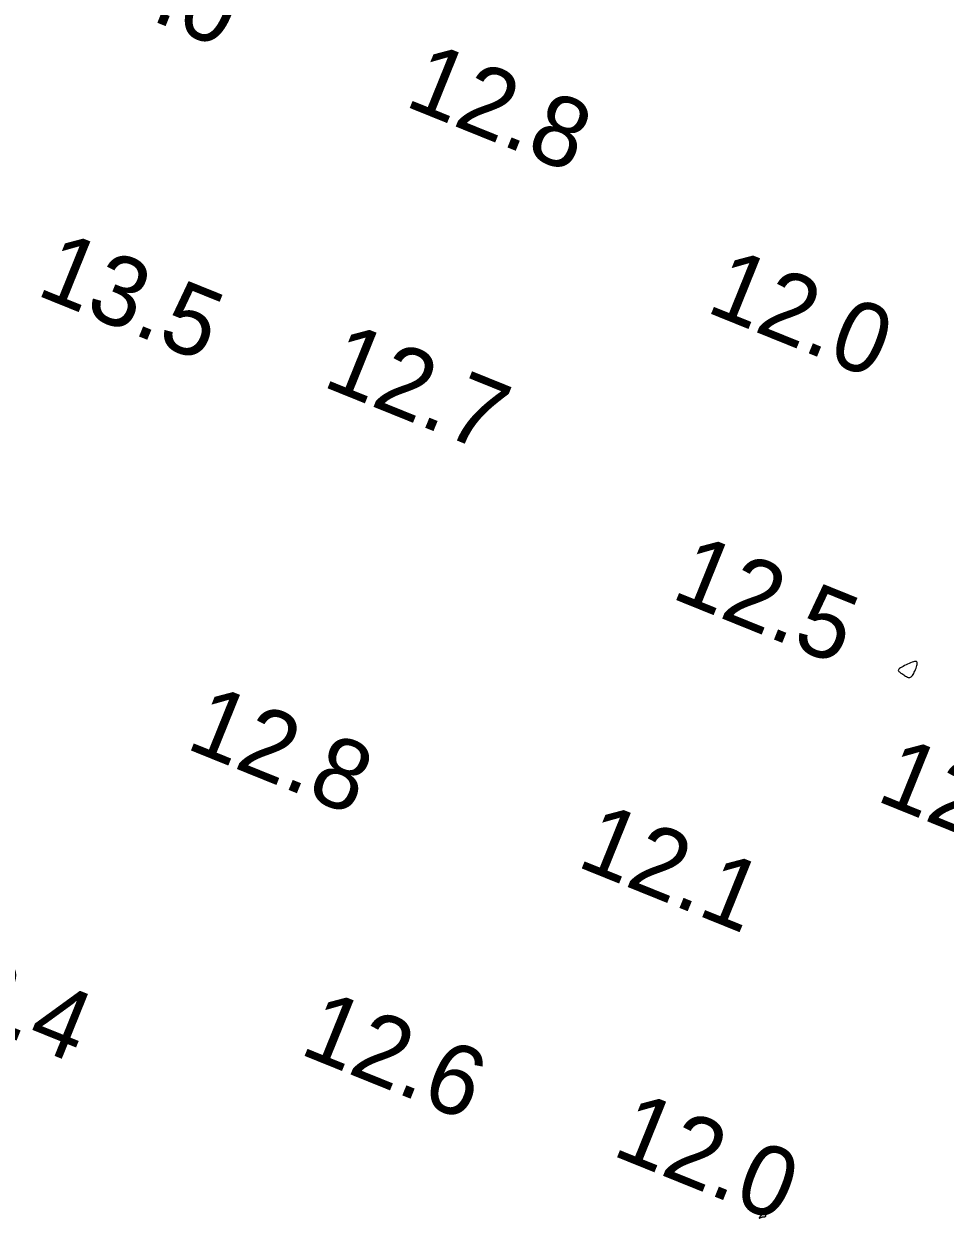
# Model space of a CAD drawing. Extents: x 3040093 to 3056816, y 408076 to 509144.
# Drawn here: x 3043882.3 to 3043948.2, y 438677.8 to 438763.2 of the extents above; entities that cross this region are included whole.
import ezdxf

# ---------------------------------------------------------------- set-up
doc = ezdxf.new("R2010")
doc.units = 0
doc.layers.add('V-CHAN-CONT-EL12-1112', color=7, linetype='Continuous')
doc.layers.add('V-TOPO-SOUN-0810', color=7, linetype='Continuous')

msp = doc.modelspace()

# ---------------------------------------------------------------- linework, layer by layer
at = {"layer": 'V-CHAN-CONT-EL12-1112'}
for points in [[(3043944.886, 438716.99), (3043944.894, 438716.95), (3043944.92, 438716.911), (3043944.96, 438716.873), (3043945.011, 438716.835), (3043945.071, 438716.797), (3043945.136, 438716.757), (3043945.204, 438716.714), (3043945.272, 438716.669), (3043945.34, 438716.624), (3043945.406, 438716.581), (3043945.471, 438716.541), (3043945.535, 438716.508), (3043945.596, 438716.485), (3043945.654, 438716.472), (3043945.71, 438716.473), (3043945.762, 438716.49), (3043945.811, 438716.521), (3043945.858, 438716.566), (3043945.903, 438716.623), (3043945.947, 438716.69), (3043945.989, 438716.767), (3043946.031, 438716.852), (3043946.073, 438716.943), (3043946.115, 438717.04), (3043946.155, 438717.139), (3043946.19, 438717.236), (3043946.219, 438717.33), (3043946.238, 438717.416), (3043946.246, 438717.491), (3043946.24, 438717.552), (3043946.217, 438717.597), (3043946.176, 438717.622), (3043946.118, 438717.629), (3043946.046, 438717.62), (3043945.962, 438717.599), (3043945.868, 438717.567), (3043945.767, 438717.526), (3043945.66, 438717.48), (3043945.551, 438717.43), (3043945.44, 438717.379), (3043945.333, 438717.327), (3043945.23, 438717.275), (3043945.135, 438717.224), (3043945.052, 438717.173), (3043944.982, 438717.124), (3043944.929, 438717.077), (3043944.897, 438717.032)], [(3043935.182, 438677.886), (3043935.223, 438677.891), (3043935.262, 438677.896), (3043935.3, 438677.901), (3043935.334, 438677.907), (3043935.364, 438677.916), (3043935.388, 438677.929), (3043935.407, 438677.947), (3043935.417, 438677.97), (3043935.421, 438677.997), (3043935.418, 438678.027), (3043935.409, 438678.057), (3043935.395, 438678.085), (3043935.377, 438678.11), (3043935.355, 438678.129), (3043935.33, 438678.14), (3043935.302, 438678.143), (3043935.272, 438678.137), (3043935.24, 438678.124), (3043935.208, 438678.105), (3043935.175, 438678.081), (3043935.141, 438678.054), (3043935.109, 438678.024), (3043935.077, 438677.992), (3043935.046, 438677.96), (3043935.018, 438677.929), (3043934.993, 438677.9), (3043934.971, 438677.872), (3043934.954, 438677.849), (3043934.942, 438677.829), (3043934.936, 438677.815), (3043934.936, 438677.806), (3043934.944, 438677.804), (3043934.958, 438677.808), (3043934.978, 438677.816), (3043935.004, 438677.828), (3043935.034, 438677.841), (3043935.067, 438677.854), (3043935.104, 438677.867), (3043935.142, 438677.878)]]:
    msp.add_lwpolyline(points, close=True, dxfattribs=at)

# ---------------------------------------------------------------- texts
at = {"layer": 'V-TOPO-SOUN-0810'}
for s, p in [('14.0 ', (3043884.433, 438766.33)), ('12.8 ', (3043909.473, 438757.41)), ('13.5 ', (3043883.123, 438743.89)), ('12.0 ', (3043931.023, 438742.68)), ('12.7 ', (3043903.593, 438737.36)), ('12.5 ', (3043928.533, 438722.21)), ('12.8 ', (3043893.823, 438711.45)), ('12.1 ', (3043943.193, 438707.71)), ('12.1 ', (3043921.773, 438703.01)), ('13.4 ', (3043873.773, 438693.76)), ('12.6 ', (3043901.953, 438689.6)), ('12.0 ', (3043924.303, 438682.35))]:
    msp.add_text(s, height=5, rotation=338, dxfattribs=at).set_placement(p)

doc.saveas('drawing.dxf')
